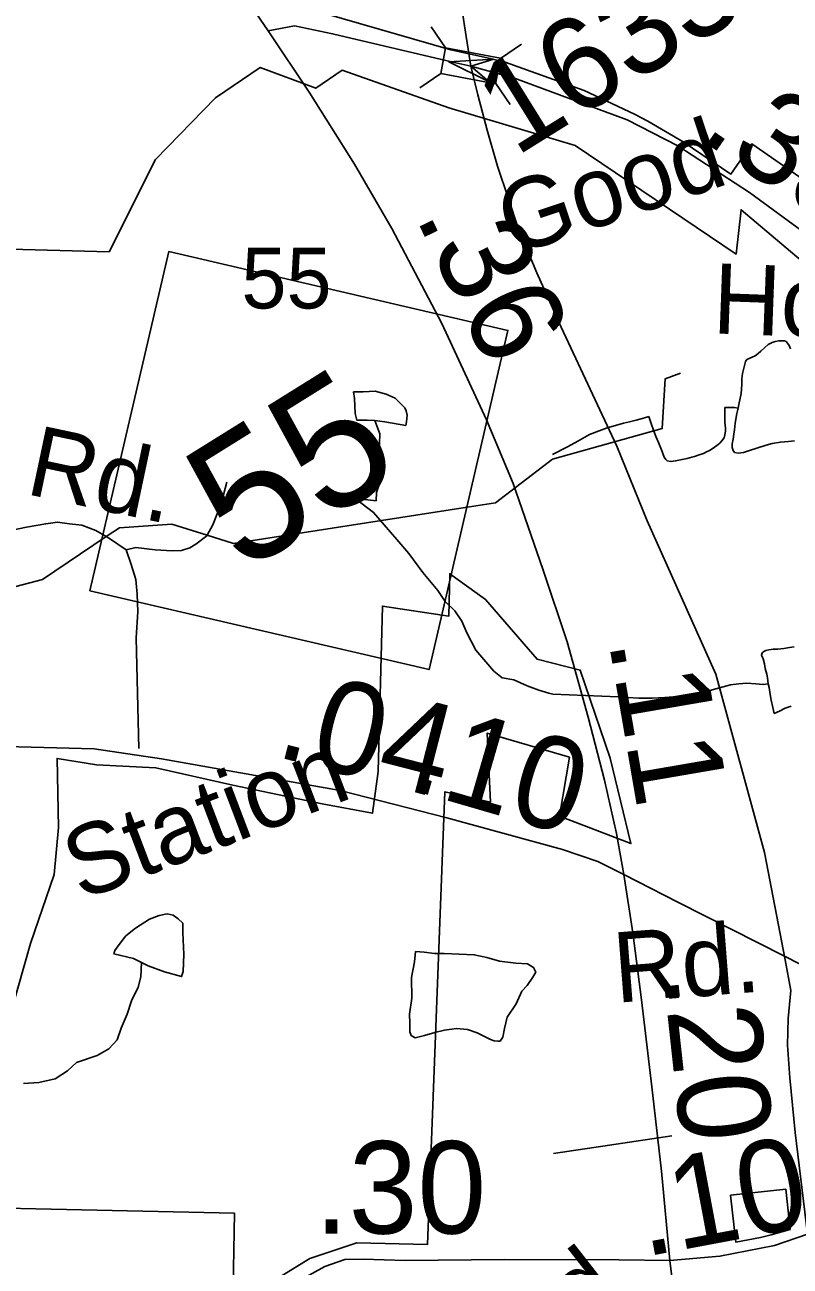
# Model space of a CAD drawing. Extents: x 2001466 to 31450019, y -30647475 to 847247.
# Drawn here: x 2035708 to 2037777, y 753524 to 756883 of the extents above; entities that cross this region are included whole.
import ezdxf

# ---------------------------------------------------------------- set-up
doc = ezdxf.new("R2010")
doc.units = 0
for name, color, linetype in [('Exist Boundary Political City Limit New', 7, 'Continuous'), ('Exist Boundary Political City Limit New Hole', 7, 'Continuous'), ('Exist Hydrographic Creek Single Shore', 7, 'Continuous'), ('Exist Hydrographic Misc Water Feature', 7, 'Continuous'), ('Exist Railroad Mainline', 7, 'Continuous'), ('Exist Road Non-System Type 51', 7, 'Continuous'), ('Exist Road Non-System Type 51 Label', 7, 'Continuous'), ('Exist Road Primary NC Label', 7, 'Continuous'), ('Exist Road Primary NC Service Mileage Hundredths English Label', 7, 'Continuous'), ('Exist Road Primary NC Shield CELL', 7, 'Continuous'), ('Exist Road Primary NC Shield Number Label', 7, 'Continuous'), ('Exist Road Primary NC UnDivided 4 Lane Attributed', 7, 'Continuous'), ('Exist Road Secondary Mileage Hundredths English Label', 7, 'Continuous'), ('Exist Road Secondary Structure Standard Bridge Attributed CELL', 7, 'Continuous'), ('Exist Road Secondary Structure Standard Bridge CELL', 7, 'Continuous'), ('Exist Road Secondary Type 51 Attributed', 7, 'Continuous'), ('Exist Road Secondary Type 51 Label', 7, 'Continuous'), ('Exist Road Secondary Type 51 Number Label', 7, 'Continuous'), ('Map Preparation Boundary City Limit Buffer Line', 7, 'Continuous')]:
    doc.layers.add(name, color=color, linetype=linetype)

msp = doc.modelspace()

# ---------------------------------------------------------------- linework, layer by layer
at = {"layer": 'Exist Boundary Political City Limit New'}
for points in [[(2036419.1, 756941.8), (2036859.9, 756815.3), (2036966.4, 756791.9), (2037006.2, 756781.2), (2037219.9, 756705.2), (2037356.5, 756640.9), (2037392.2, 756621.9), (2037488.1, 756566.1), (2037617.1, 756478.6), (2037673.8, 756561), (2038099.2, 756264.8), (2038821.8, 757700.9)], [(2037663.6, 753595.3), (2037630.1, 753589.7), (2037616.2, 753716.4), (2037765.5, 753732.7), (2037777.1, 753623.8), (2037755.1, 753616.9), (2037726, 753609.3), (2037697.6, 753602), (2037663.6, 753595.3)]]:
    msp.add_lwpolyline(points, dxfattribs=at)
at = {"layer": 'Exist Boundary Political City Limit New Hole'}
for points in [[(2037928.8, 756142.4), (2037644.5, 756382.4), (2037631.2, 756262.4), (2037196, 756555.7), (2036854, 756657.9), (2036565.4, 756760.1), (2036494.2, 756711.2), (2036344.4, 756767.5), (2036223.1, 756685.1), (2036060.8, 756518), (2035935.6, 756268.8), (2035102, 756291.2)], [(2035620.8, 754041), (2035722.6, 754397.4), (2035786.4, 754584), (2035799, 754711.3), (2035794.8, 754897.9), (2035900.9, 754881), (2036062.2, 754872.5), (2036270.1, 754825.8), (2036512.1, 754774.9), (2036647.9, 754749.5), (2036663.1, 754862.2), (2036674.8, 755310.1), (2036854.5, 755283.1), (2036856.8, 755397.7), (2036953.5, 755328.1), (2037092.8, 755166.3), (2037209.6, 755137.1), (2037290.5, 754899), (2037346.8, 754667.7), (2037153.5, 754741.8), (2037180.4, 754901.2), (2036958, 754966.4), (2036966.9, 754780)], [(2036966.9, 754780), (2036843.6, 754807.6), (2036796.5, 753582.9), (2036605.5, 753587.1), (2036478.1, 753544.7), (2036270.1, 753417.4), (2036274.4, 753667.7), (2035117.4, 753692.9), (2034987.1, 753691.6), (2033904.6, 753681.3), (2033922.9, 752461.8), (2033751.6, 752453.8), (2033395.2, 752450.7), (2033405.6, 752119), (2033333.1, 752123.6), (2033330.1, 751776.3), (2033184.6, 751793), (2033141, 751801.6), (2033104.4, 751757.6), (2032833.1, 751770.7), (2032830.9, 751442), (2032269.8, 751541), (2032155, 751561), (2032123.1, 748435)]]:
    msp.add_lwpolyline(points, dxfattribs=at)
at = {"layer": 'Exist Hydrographic Creek Single Shore'}
for points in [[(2037134.4, 755707.8), (2036980.2, 755589.6), (2036898.4, 755576.9)], [(2035927.8, 755498), (2035755.2, 755381.7), (2035555.1, 755330.1), (2035380.2, 755330.4), (2035138.2, 755404.1), (2034897.3, 755438.6), (2034788.2, 755496.7), (2034305.1, 755578.7), (2033897.3, 755472.2), (2033436.6, 755488.7)], [(2036898.4, 755576.9), (2036272.2, 755479.4), (2036200.8, 755501.9)], [(2036200.8, 755501.9), (2036105.3, 755532), (2035963.2, 755521.8), (2035927.8, 755498)]]:
    msp.add_lwpolyline(points, dxfattribs=at)
at = {"layer": 'Exist Hydrographic Misc Water Feature'}
for points in [[(2037778.5, 756005.6), (2037774.4, 756015.5), (2037770.5, 756021.5), (2037766.4, 756025.6), (2037762.5, 756027.6), (2037754.5, 756027.5), (2037746.5, 756027.5), (2037736.5, 756025.5), (2037728.5, 756023.5), (2037718.4, 756017.4), (2037708.6, 756009.4), (2037698.5, 755999.5), (2037690.5, 755993.5), (2037682.5, 755987.4), (2037674.5, 755983.4), (2037660.6, 755977.4), (2037656.5, 755971.4), (2037652.6, 755957.4), (2037648.7, 755939.3), (2037646.6, 755925.3), (2037646.6, 755909.3), (2037644.6, 755885.3), (2037638.8, 755855.3), (2037636.8, 755845.3)], [(2037134.4, 755707.8), (2037431.1, 755790.4), (2037439.1, 755924.8), (2037481.2, 755940.3)], [(2036654, 755812), (2036633.5, 755813.3), (2036605.4, 755813.1), (2036601.3, 755831.2), (2036599, 755871.4), (2036596.8, 755889.5), (2036622.8, 755889.8), (2036654.8, 755891.5), (2036684.9, 755883.5), (2036708.9, 755872.4), (2036735.4, 755846.5), (2036739.3, 755838.2), (2036741.3, 755826.7), (2036739.5, 755808.6), (2036737.8, 755798.8), (2036681.5, 755808.2), (2036654, 755812)], [(2037394.8, 755822.9), (2037401, 755806.9), (2037409, 755782.9), (2037414.9, 755766.9), (2037421.1, 755752.9), (2037429.1, 755732.9), (2037433, 755722.9), (2037437.1, 755713), (2037441, 755707), (2037445.1, 755703), (2037455.1, 755701), (2037467, 755703), (2037485.1, 755707), (2037499, 755709), (2037511.1, 755713.1), (2037519.1, 755715.1), (2037531, 755719.1), (2037543.1, 755723.2), (2037551.1, 755727.2), (2037559.1, 755731.2), (2037569.1, 755737.2), (2037583.1, 755747.2), (2037587, 755751.2), (2037592.9, 755757.2), (2037598.9, 755765.2), (2037600.9, 755773.3), (2037603, 755783.3), (2037603, 755791.3), (2037600.9, 755807.3), (2037600.7, 755821.3), (2037600.7, 755839.3), (2037600.7, 755847.3)], [(2037600.7, 755847.3), (2037608.7, 755847.3), (2037616.9, 755847.3), (2037626.7, 755847.3), (2037636.8, 755845.3)], [(2037636.8, 755845.3), (2037632.9, 755831.3), (2037629, 755805.3), (2037627, 755787.3), (2037624.9, 755775.3), (2037622.9, 755761.3), (2037621, 755749.3), (2037621, 755739.3), (2037623.1, 755731.3), (2037627.2, 755725.3), (2037637, 755723.4), (2037651.1, 755725.4), (2037667.1, 755731.4), (2037687, 755737.4), (2037712.9, 755745.5), (2037728.9, 755749.5), (2037751, 755753.6), (2037773, 755755.6), (2037788.9, 755757.6)], [(2036654, 755812), (2036667.5, 755775.7), (2036665.9, 755725.7), (2036676.3, 755679.5), (2036668.7, 755646), (2036658.5, 755617.5), (2036657.3, 755594.6)], [(2037135, 755720.4), (2037175, 755740.5), (2037203.1, 755756.6), (2037235.1, 755774.6), (2037260.9, 755784.6), (2037282.9, 755792.7), (2037305, 755798.8), (2037327, 755804.8), (2037343, 755808.8), (2037361, 755812.8), (2037380.9, 755818.9), (2037394.8, 755822.9)], [(2036604.2, 755598.1), (2036634.9, 755597.5), (2036657.3, 755594.6)], [(2036604.2, 755598.1), (2036650.9, 755563.6), (2036679.4, 755530.2), (2036713.7, 755490.1), (2036745.8, 755452.5), (2036784.2, 755400.9), (2036824.8, 755352.5), (2036844.7, 755322.6), (2036870.9, 755297.4), (2036889, 755269.1), (2036903.3, 755237.7), (2036927.5, 755191.2), (2036976.1, 755133.6), (2036998.3, 755116), (2037030, 755110.4), (2037066.3, 755094), (2037098.1, 755082.8), (2037124.6, 755074.8), (2037135.2, 755072.2)], [(2037788.1, 755199.7), (2037776, 755197.7), (2037760, 755195.6), (2037744, 755193.6), (2037732.1, 755193.6), (2037720, 755191.5), (2037712, 755189.5), (2037706.1, 755187.5), (2037702, 755183.5), (2037700.2, 755177.6), (2037704.1, 755167.6), (2037708.2, 755153.6), (2037710, 755141.6), (2037714.1, 755125.6)], [(2037135.2, 755072.2), (2037312.4, 755064.8), (2037338.2, 755062.9), (2037368.4, 755060.9), (2037404.3, 755061), (2037438.3, 755063.1), (2037472.3, 755065.1), (2037498.4, 755067.2), (2037528.3, 755071.2), (2037544.3, 755075.3), (2037566.3, 755083.3), (2037586.1, 755089.3), (2037616.1, 755097.4), (2037638.2, 755099.4), (2037660.2, 755101.5), (2037684.2, 755099.5), (2037704.3, 755097.6), (2037718.2, 755099.6)], [(2037714.1, 755125.6), (2037716.2, 755115.6), (2037718.2, 755099.6)], [(2037718.2, 755099.6), (2037720.3, 755089.6), (2037722.1, 755077.6), (2037724.4, 755065.6), (2037726.4, 755055.6), (2037730.3, 755035.7), (2037732.4, 755027.7), (2037734.4, 755019.6), (2037748.3, 755025.7), (2037764.3, 755033.7), (2037780.3, 755039.7)], [(2036023.4, 754346), (2036041.3, 754336.6), (2036085.4, 754320.9), (2036131.5, 754307.7), (2036135.4, 754321.6), (2036137.2, 754367.4), (2036134.8, 754427.4), (2036134.6, 754452), (2036122.3, 754463.7), (2036108.5, 754473.9), (2036092.3, 754477.4), (2036070.4, 754473), (2036044.4, 754462.8), (2036006.6, 754439), (2035980.8, 754418.2), (2035965, 754398), (2035955.2, 754384.3), (2035951.1, 754378.6), (2035948.4, 754368.9), (2036001.1, 754356.3), (2036023.4, 754346)], [(2036764.1, 754376), (2036761.2, 754348.1), (2036753.6, 754305.6), (2036753.8, 754249.8), (2036748.3, 754205.7), (2036748.5, 754181.9), (2036748.5, 754158), (2036752.6, 754148.1), (2036762.9, 754142.2), (2036788.7, 754148.2), (2036816.8, 754156.7), (2036842.6, 754162.7), (2036874.6, 754167), (2036904.6, 754164.7), (2036930.8, 754155.2), (2036952.7, 754144.9), (2036966.7, 754137.2), (2036976.9, 754133.7), (2036986.8, 754133.5), (2036992.9, 754133.4), (2037000.7, 754143.9), (2037004.6, 754167.6), (2037012.4, 754197.8), (2037036.2, 754234.3), (2037052, 754268.4), (2037065.9, 754283.6), (2037081.7, 754306.3), (2037089.5, 754320.1), (2037083.4, 754332.5), (2037067.4, 754341.9), (2037035.6, 754344.1), (2036991.3, 754349.2), (2036957.3, 754359.7), (2036923.2, 754366.9), (2036841.4, 754370.3), (2036815.2, 754370), (2036787.3, 754373.8), (2036764.1, 754376)], [(2035703.6, 754018.6), (2035745.4, 754021.1), (2035789.5, 754030.8), (2035823.3, 754053.1), (2035846.9, 754075.6), (2035902.9, 754094.2), (2035934.9, 754112.4), (2035956.8, 754136.6), (2035968.5, 754168.3), (2035984.3, 754206.5), (2035996.2, 754242.4), (2036013.8, 754278.9), (2036021.6, 754306.7), (2036023.4, 754346)]]:
    msp.add_lwpolyline(points, dxfattribs=at)
at = {"layer": 'Exist Railroad Mainline'}
for points in [[(2036913.8, 756770.4), (2036896.8, 756880.3), (2036891.2, 756916)], [(2037763.6, 754352.9), (2037708.4, 754643.6), (2037576, 755125.6), (2037390.4, 755541.1), (2037308.9, 755742.8), (2037158.3, 756064.5), (2037092.7, 756211.7), (2037041.7, 756332.1), (2037015.7, 756411.4), (2036986.2, 756499.8), (2036957.9, 756597.2), (2036933, 756692.8), (2036913.8, 756770.4)], [(2037824.3, 753610.5), (2037791.4, 753885.6), (2037776.5, 754033.9), (2037770.3, 754122.1), (2037771.7, 754194), (2037779.3, 754269.9), (2037763.6, 754352.9)]]:
    msp.add_lwpolyline(points, dxfattribs=at)
at = {"layer": 'Exist Road Non-System Type 51'}
for p, q in [((2037457.7, 753876.9), (2037288.5, 753851.7)), ((2037288.5, 753851.7), (2037137.1, 753829.2))]:
    msp.add_line(p, q, dxfattribs=at)
for points in [[(2036200.8, 755501.9), (2036215.9, 755529.8), (2036227.9, 755559.7), (2036240, 755593.7), (2036254, 755645.6)], [(2035198, 755572.5), (2035245.8, 755542.4), (2035305.8, 755510.3), (2035371.8, 755490.2), (2035427.7, 755485.8), (2035505.7, 755487.6), (2035577.7, 755495.6), (2035651.8, 755511.3), (2035711.9, 755523.2), (2035763.9, 755533), (2035795.8, 755536.9), (2035827.9, 755532.9), (2035861.8, 755528.8), (2035899.7, 755514.6), (2035927.8, 755498)], [(2035981.7, 755462.5), (2036007.6, 755468.4), (2036059.7, 755462.1), (2036105.6, 755460), (2036131.6, 755460.1), (2036153.6, 755468), (2036169.6, 755477.9), (2036199.7, 755499.9), (2036200.8, 755501.9)], [(2035927.8, 755498), (2035933.7, 755494.5), (2035981.7, 755462.5)], [(2035981.7, 755462.5), (2035995.5, 755422.4), (2036007.4, 755382.4), (2036011.4, 755342.3), (2036013.2, 755294.5), (2036009, 755224.3), (2036015.5, 754924.9)]]:
    msp.add_lwpolyline(points, dxfattribs=at)
at = {"layer": 'Exist Road Primary NC Shield CELL'}
msp.add_lwpolyline([(2035883.4, 755351.5), (2036096.6, 756269), (2037014, 756055.8), (2036800.8, 755138.4)], close=True, dxfattribs=at)
at = {"layer": 'Exist Road Primary NC UnDivided 4 Lane Attributed'}
for points in [[(2036365.4, 756866.7), (2036224, 757073.6), (2036077.1, 757294.2)], [(2037327.4, 754583.7), (2037307.6, 754694.9), (2037275.6, 754839.5), (2037231.4, 755009.2), (2037174.7, 755213), (2037108.9, 755410.1), (2037028.7, 755641.8), (2036956.2, 755814.2), (2036835.2, 756074.2), (2036699.9, 756331.2), (2036599.1, 756505.3), (2036476.7, 756700.5), (2036365.4, 756866.7)], [(2037452.1, 753539.8), (2037429.7, 753781.7), (2037403.5, 754009.3), (2037375.3, 754244.6), (2037352.3, 754426.3), (2037327.4, 754583.7)], [(2038137.5, 747224.9), (2038087.2, 747687.6), (2038043.4, 748096.4), (2037989.6, 748602.1), (2037966.6, 748808.8), (2037945.5, 749007.8), (2037885.2, 749573.4), (2037832.9, 750040.7), (2037803.4, 750329.6), (2037773.4, 750604.7), (2037741.1, 750907.5), (2037716.6, 751130.4), (2037692.8, 751321), (2037663.6, 751599.9), (2037645.9, 751761.3), (2037632.1, 751904.3), (2037612.9, 752081.8), (2037591.7, 752277.7), (2037568.7, 752478.3), (2037547.2, 752679.7), (2037522.6, 752905.6), (2037501.9, 753108.5), (2037475, 753347.5), (2037452.1, 753539.8)]]:
    msp.add_lwpolyline(points, dxfattribs=at)
at = {"layer": 'Exist Road Secondary Structure Standard Bridge Attributed CELL'}
msp.add_lwpolyline([(2036963.2, 756728.2), (2036854.1, 756782.5), (2036975.7, 756790), (2036913.8, 756770.4)], close=True, dxfattribs=at)
at = {"layer": 'Exist Road Secondary Structure Standard Bridge CELL'}
for p, q in [((2036806.5, 756877), (2036845.4, 756820)), ((2036993.8, 756791.7), (2037050.8, 756830.6)), ((2036775.4, 756711.7), (2036832.3, 756750.6)), ((2036981.1, 756723.9), (2037020, 756667))]:
    msp.add_line(p, q, dxfattribs=at)
msp.add_lwpolyline([(2036845.4, 756820), (2036993.9, 756792), (2036980.8, 756722.7), (2036832.3, 756750.6)], close=True, dxfattribs=at)
at = {"layer": 'Exist Road Secondary Type 51 Attributed'}
for points in [[(2036913.8, 756770.4), (2036865.1, 756781.7), (2036539.8, 756858.6), (2036436.8, 756879.5), (2036365.4, 756866.7)], [(2038680.1, 754976.8), (2038565.9, 755041.6), (2038476.6, 755118.9), (2038377.6, 755247.7), (2038322.9, 755325.8), (2038297.1, 755406.4), (2038290.7, 755572.2), (2038283.5, 755731.3), (2038253.7, 755876.2), (2038216.7, 755977.7), (2038171.6, 756043.7), (2038086.3, 756124.2), (2037964, 756211.2), (2037667.9, 756429.4), (2037473.2, 756555), (2037336.4, 756625.8), (2037136.9, 756699.9), (2037031.5, 756738.1), (2036913.8, 756770.4)], [(2037327.4, 754583.7), (2037257.4, 754619.2), (2037162, 754651.9), (2036848.5, 754737.2), (2036560.5, 754811.3), (2036076.9, 754896.6), (2035895.1, 754924), (2035656.9, 754930.4)], [(2037762.1, 754363), (2037473.4, 754508.7), (2037327.4, 754583.7)], [(2038416.1, 754029.1), (2038259.3, 754110), (2037965, 754259.6), (2037762.1, 754363)], [(2037824.3, 753610.5), (2037735.4, 753580.3), (2037587.6, 753551.3), (2037452.1, 753539.8)], [(2037452.1, 753539.8), (2037314, 753541.1), (2037004.9, 753542.8), (2036736.2, 753539.6), (2036622.4, 753543.6), (2036573.3, 753542), (2036518.6, 753523.5), (2036458.2, 753490.5), (2036376.6, 753438.9), (2036305.8, 753384.2), (2036202.8, 753335.1), (2036013.7, 753256.2)]]:
    msp.add_lwpolyline(points, dxfattribs=at)
at = {"layer": 'Map Preparation Boundary City Limit Buffer Line'}
for points in [[(2036419.1, 756941.8), (2036859.9, 756815.3), (2036966.4, 756791.9), (2037006.2, 756781.2), (2037219.9, 756705.2), (2037356.5, 756640.9), (2037392.2, 756621.9), (2037488.1, 756566.1), (2037617.1, 756478.6), (2037673.8, 756561), (2038099.2, 756264.8), (2038821.8, 757700.9)], [(2037928.8, 756142.4), (2037644.5, 756382.4), (2037631.2, 756262.4), (2037196, 756555.7), (2036854, 756657.9), (2036565.4, 756760.1), (2036494.2, 756711.2), (2036344.4, 756767.5), (2036223.1, 756685.1), (2036060.8, 756518), (2035935.6, 756268.8), (2035102, 756291.2)], [(2035620.8, 754041), (2035722.6, 754397.4), (2035786.4, 754584), (2035799, 754711.3), (2035794.8, 754897.9), (2035900.9, 754881), (2036062.2, 754872.5), (2036270.1, 754825.8), (2036512.1, 754774.9), (2036647.9, 754749.5), (2036663.1, 754862.2), (2036674.8, 755310.1), (2036854.5, 755283.1), (2036856.8, 755397.7), (2036953.5, 755328.1), (2037092.8, 755166.3), (2037209.6, 755137.1), (2037290.5, 754899), (2037346.8, 754667.7), (2037153.5, 754741.8), (2037180.4, 754901.2), (2036958, 754966.4), (2036966.9, 754780)], [(2036966.9, 754780), (2036843.6, 754807.6), (2036796.5, 753582.9), (2036605.5, 753587.1), (2036478.1, 753544.7), (2036270.1, 753417.4), (2036274.4, 753667.7), (2035117.4, 753692.9), (2034987.1, 753691.6), (2033904.6, 753681.3), (2033922.9, 752461.8), (2033751.6, 752453.8), (2033395.2, 752450.7), (2033405.6, 752119), (2033333.1, 752123.6), (2033330.1, 751776.3), (2033184.6, 751793), (2033141, 751801.6), (2033104.4, 751757.6), (2032833.1, 751770.7), (2032830.9, 751442), (2032269.8, 751541), (2032155, 751561), (2032123.1, 748435)], [(2037663.6, 753595.3), (2037630.1, 753589.7), (2037616.2, 753716.4), (2037765.5, 753732.7), (2037777.1, 753623.8), (2037755.1, 753616.9), (2037726, 753609.3), (2037697.6, 753602), (2037663.6, 753595.3)]]:
    msp.add_lwpolyline(points, dxfattribs=at)

# ---------------------------------------------------------------- texts
at = {"layer": 'Exist Road Non-System Type 51 Label'}
msp.add_text('Rd.', height=190, rotation=348.0327, dxfattribs=at).set_placement((2035705.8, 755614.2))
at = {"layer": 'Exist Road Primary NC Label'}
msp.add_text('55', height=164.04, dxfattribs=at).set_placement((2036293.2, 756115.3))
at = {"layer": 'Exist Road Primary NC Service Mileage Hundredths English Label'}
for s, rotation, p in [('.36', 295.7183, (2036762.2, 756364.9)), ('.11', 279.765, (2037286, 755215.7)), ('.20', 276.2379, (2037433.9, 754311.7))]:
    msp.add_text(s, height=250, rotation=rotation, dxfattribs=at).set_placement(p)
at = {"layer": 'Exist Road Primary NC Shield Number Label'}
msp.add_text('55', height=350, rotation=31.918, dxfattribs=at).set_placement((2036295.9, 755397.1))
at = {"layer": 'Exist Road Secondary Mileage Hundredths English Label'}
for s, rotation, p in [('.35', 325.3297, (2037527.2, 756577.6)), ('.04', 345.578, (2036380.1, 754904.6)), ('.10', 343.7904, (2036737.6, 754816.9)), ('.10', 10.6263, (2037382, 753549.2))]:
    msp.add_text(s, height=250, rotation=rotation, dxfattribs=at).set_placement(p)
msp.add_text('.30', height=250, dxfattribs=at).set_placement((2036490.6, 753612.6))
at = {"layer": 'Exist Road Secondary Type 51 Label'}
for s, rotation, p in [('Good', 18.4768, (2037026.5, 756257)), ('Hope', 357.9026, (2037566, 756047.9)), ('Station', 20.7922, (2035858.9, 754512.4)), ('Rd.', 4.465, (2037306.7, 754236.7)), ('Rd.', 37.9945, (2037073.7, 753238.7))]:
    msp.add_text(s, height=190, rotation=rotation, dxfattribs=at).set_placement(p)
at = {"layer": 'Exist Road Secondary Type 51 Number Label'}
msp.add_text('1633', height=250, rotation=31.918, dxfattribs=at).set_placement((2037034.2, 756523.8))

doc.saveas('drawing.dxf')
